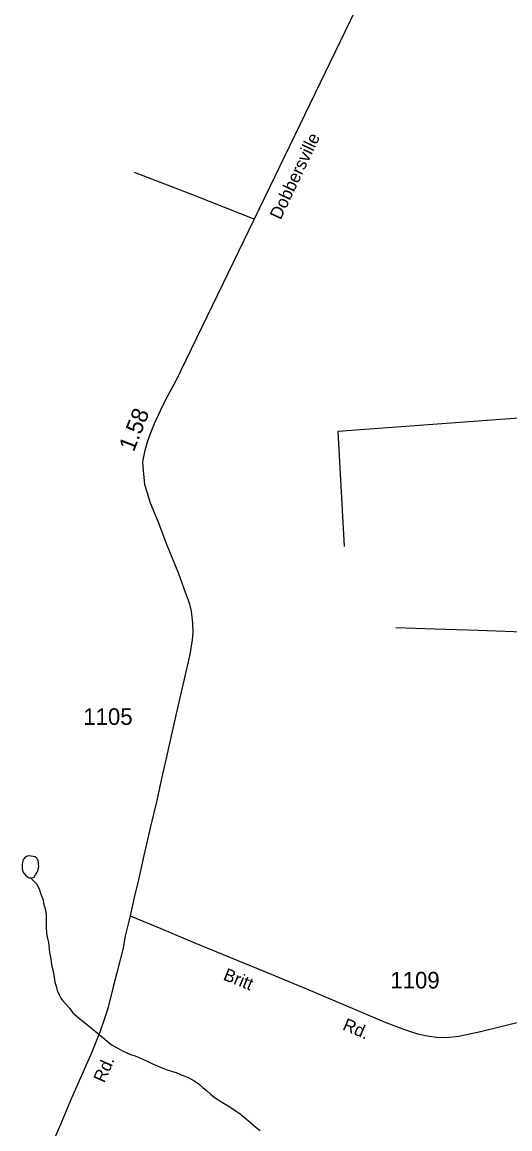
# Model space of a CAD drawing. Extents: x 2206922 to 2357709, y 510027 to 673830.
# Drawn here: x 2226328 to 2230004, y 541278 to 549625 of the extents above; entities that cross this region are included whole.
import ezdxf

# ---------------------------------------------------------------- set-up
doc = ezdxf.new("R2010")
doc.units = 0
for name, color, linetype in [('Exist Hydrographic Creek Single Shore', 7, 'Continuous'), ('Exist Hydrographic Misc Water Feature', 7, 'Continuous'), ('Exist Road Non-System Type 51', 7, 'Continuous'), ('Exist Road Secondary Mileage Hundredths English Label', 7, 'Continuous'), ('Exist Road Secondary Type 51 Attributed', 7, 'Continuous'), ('Exist Road Secondary Type 51 Label', 7, 'Continuous'), ('Exist Road Secondary Type 51 Number Label', 7, 'Continuous')]:
    doc.layers.add(name, color=color, linetype=linetype)

msp = doc.modelspace()

# ---------------------------------------------------------------- linework, layer by layer
at = {"layer": 'Exist Hydrographic Creek Single Shore'}
msp.add_lwpolyline([(2238109.5, 540472.8), (2238163.4, 541996.9), (2238052.4, 542314), (2237866.5, 542603.1), (2237682.3, 542777.3), (2237121.3, 543106.8), (2236403.4, 543367.2), (2236227.3, 543498.7), (2236107.3, 543855.3), (2236015.3, 543988.4), (2235688.4, 544227.9), (2235469.4, 544432.3), (2235292.2, 544688.5), (2235099.3, 544879.3), (2234890.3, 544968.8), (2234148.3, 545046.1), (2233815.3, 545144.7), (2233028.3, 545521.3), (2232828.3, 545561.4), (2231371.2, 545456.3), (2231221.3, 545488.8), (2230446.2, 546665.6), (2228706.2, 546536.6), (2228754.2, 545669.8)], dxfattribs=at)
at = {"layer": 'Exist Hydrographic Misc Water Feature'}
for points in [[(2226390.5, 543171), (2226396.5, 543170.9), (2226412.7, 543173.4), (2226418.4, 543177.4), (2226428.2, 543193.3), (2226438.1, 543209.3), (2226446.3, 543227.5), (2226452, 543243.7), (2226453.9, 543257.6), (2226451.6, 543277.4), (2226451.6, 543289.5), (2226447.5, 543301.5), (2226443.4, 543309.4), (2226437.3, 543319.3), (2226425, 543329.3), (2226411.2, 543333.4), (2226395.4, 543335), (2226381.3, 543337.1), (2226365.1, 543334.7), (2226351.4, 543326.6), (2226341.3, 543314.7), (2226333.5, 543298.4), (2226331.5, 543288.6), (2226327.8, 543268.5), (2226328.2, 543242.5), (2226330.2, 543230.4), (2226333.9, 543216.9), (2226342.1, 543204.7), (2226352.6, 543192.6), (2226364.7, 543181), (2226376.6, 543173.2), (2226386.8, 543171.2), (2226390.5, 543171)], [(2226390.5, 543171), (2226430.7, 543131.3), (2226437.1, 543125.5), (2226447.1, 543109.4), (2226457.4, 543081.5), (2226465.8, 543055.9), (2226473.8, 543035.6), (2226484, 543011.8), (2226489.8, 542986.1), (2226492.4, 542967.9), (2226500.4, 542939.9), (2226504.7, 542922.2), (2226508.4, 542896.2), (2226509, 542866.1), (2226509.2, 542840.1), (2226509.2, 542822.2), (2226509.2, 542794.2), (2226511.7, 542760.2), (2226514.2, 542736.3), (2226520.3, 542704.6), (2226526.5, 542682.6), (2226531.2, 542634.4), (2226534.9, 542608.7), (2226543.5, 542560.8), (2226549.4, 542514.9), (2226558.5, 542478.7), (2226568.5, 542422.8), (2226575.1, 542384.9), (2226583.5, 542353.2), (2226591.7, 542321.1), (2226607.5, 542289.1), (2226619.8, 542263.4), (2226633.9, 542243.4), (2226656.5, 542217.7), (2226684.6, 542187.9), (2226711, 542152.3), (2226745.1, 542122.4), (2226775.4, 542096.8), (2226811.5, 542071.1), (2226853.5, 542035.5), (2226877.9, 542015.6), (2226952.2, 541954.1), (2226986.4, 541924.6), (2227006.7, 541908.6), (2227048.5, 541887.2), (2227084.8, 541867.2), (2227117, 541851.8), (2227144.9, 541839.9), (2227178.9, 541828.2), (2227221, 541812.6), (2227265.5, 541790.9), (2227305.5, 541771), (2227357.8, 541747.8), (2227387.7, 541736), (2227421.7, 541723.9), (2227462.1, 541710.5), (2227488, 541702.5), (2227521.8, 541689), (2227554.4, 541675.1), (2227578.2, 541665.4), (2227622.3, 541641.7), (2227664.5, 541612.3), (2227688.5, 541590.4), (2227717, 541566.6), (2227747.1, 541539), (2227781.6, 541511.1), (2227817.5, 541489.4), (2227851.7, 541469.7), (2227892.1, 541444.1), (2227932.5, 541416.5), (2227972.3, 541392.7), (2228016.8, 541353.1), (2228052.7, 541323.4), (2228091.2, 541289.6), (2228121.2, 541266)]]:
    msp.add_lwpolyline(points, dxfattribs=at)
at = {"layer": 'Exist Road Non-System Type 51'}
for points in [[(2228076.2, 548138.3), (2227619.9, 548320.8), (2227175.4, 548490.9)], [(2232761.3, 544247.6), (2232251, 544493.8), (2231917.2, 544660.2), (2231658.1, 544777), (2231413.1, 544891.9), (2231261.8, 544956.1), (2231195.1, 544974), (2231066.8, 544989.4), (2230726.8, 545002.3), (2230351.6, 545012.1), (2230104.7, 545024.1), (2229766.1, 545035.6), (2229441.5, 545046.5), (2229145.2, 545056.8)]]:
    msp.add_lwpolyline(points, dxfattribs=at)
at = {"layer": 'Exist Road Secondary Type 51 Attributed'}
for points in [[(2229298.8, 550665.9), (2228076.2, 548138.3), (2227482.6, 546914.5), (2227411.6, 546781.4), (2227370.5, 546698), (2227321.8, 546594.7), (2227292.3, 546520.3), (2227269.2, 546458), (2227250, 546384.9), (2227235.9, 546309.1), (2227239.7, 546239.8), (2227244.8, 546192.3), (2227250, 546138.4), (2227266.6, 546082), (2227292.3, 545999.8), (2227350, 545861.9), (2227416.7, 545688.6), (2227505.2, 545466.6), (2227556.5, 545326.7), (2227587.3, 545245.2), (2227602.7, 545182.3), (2227613, 545091.1), (2227614.3, 545023.1), (2227609.1, 544966.6), (2227592.5, 544855), (2227539.9, 544627.2), (2227487.3, 544399.4), (2227445.6, 544220.7), (2227415.4, 544083), (2227377, 543919.4), (2227342.3, 543755.1), (2227294.9, 543558.7), (2227244.8, 543340.5), (2227203.8, 543157), (2227171.7, 543023.5), (2227140.9, 542884.9)], [(2227140.9, 542884.9), (2227104.4, 542733.7), (2227088.2, 542641.8), (2227044.9, 542466), (2227014.3, 542348.8), (2226972.4, 542185.8), (2226941.1, 542087.7), (2226913.9, 542007.5), (2226853, 541857.1), (2226776.6, 541684.5), (2226699.9, 541509.9), (2226623.5, 541327.5), (2226558.7, 541179.1)], [(2227140.9, 542884.9), (2227373.1, 542788.6), (2227622, 542683.4), (2227952.9, 542547.3), (2228205.6, 542444.7), (2228500.6, 542321.5), (2228749.5, 542214.9), (2229068.9, 542080.2), (2229208.7, 542027.5), (2229308.8, 541994.2), (2229381.9, 541978.8), (2229451.2, 541969.8), (2229524.3, 541967.9), (2229619.2, 541976.2), (2229783.4, 542011.5), (2230100.2, 542091.1)]]:
    msp.add_lwpolyline(points, dxfattribs=at)

# ---------------------------------------------------------------- texts
at = {"layer": 'Exist Road Secondary Mileage Hundredths English Label'}
msp.add_text('1.58', height=125, rotation=68.38016, dxfattribs=at).set_placement((2227169, 546378.8))
at = {"layer": 'Exist Road Secondary Type 51 Label'}
for s, rotation, p in [('Dobbersville', 64.58183, (2228275.5, 548128.6)), ('Britt', 337.88762, (2227836.8, 542405.2)), ('Rd.', 337.06625, (2228737, 542028.7)), ('Rd.', 66.12336, (2226947.4, 541619.3))]:
    msp.add_text(s, height=95, rotation=rotation, dxfattribs=at).set_placement(p)
at = {"layer": 'Exist Road Secondary Type 51 Number Label'}
for s, p in [('1105', (2226788.6, 544324.9)), ('1109', (2229103.1, 542337.2))]:
    msp.add_text(s, height=125, dxfattribs=at).set_placement(p)

doc.saveas('drawing.dxf')
